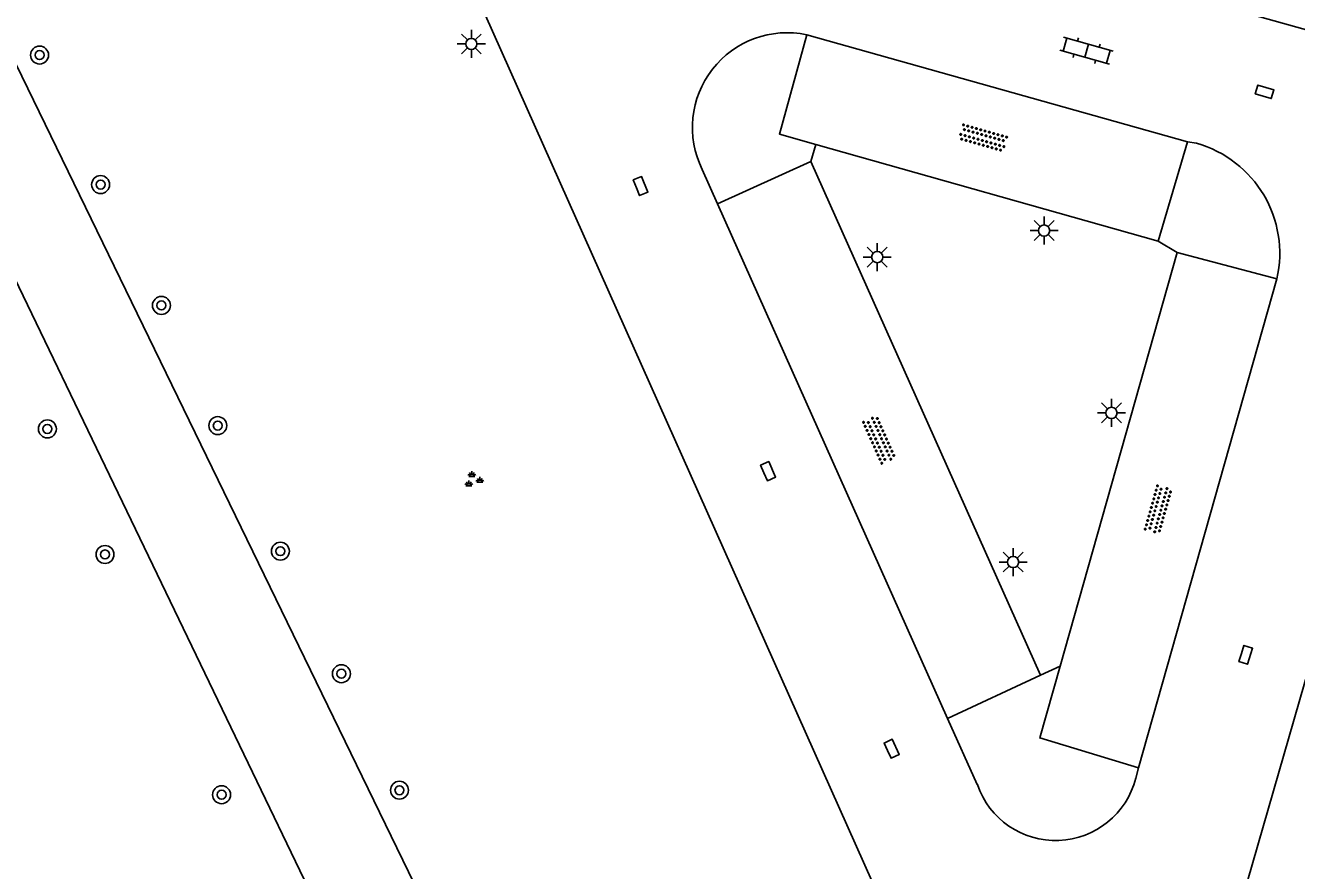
# Model space of a CAD drawing. Extents: x 128999 to 131010, y 395498 to 399007.
# Drawn here: x 130654.9 to 130711.6, y 396766.8 to 396804.5 of the extents above; entities that cross this region are included whole.
import ezdxf

# ---------------------------------------------------------------- set-up
doc = ezdxf.new("R2010")
doc.units = 0
for name, color, linetype in [('gg-knt-onverhard', 7, 'Continuous'), ('gg-knt-verharding', 7, 'Continuous'), ('gt-grn-groengrens', 7, 'Continuous'), ('gt-symb-boom', 7, 'Continuous'), ('gt-symb-groenvak', 7, 'Continuous'), ('gt-symb-klinker verharding', 7, 'Continuous'), ('gt-symb-kolk', 7, 'Continuous'), ('gt-symb-lichtmast', 7, 'Continuous'), ('gt-symb-overige verharding', 7, 'Continuous')]:
    doc.layers.add(name, color=color, linetype=linetype)

# ---------------------------------------------------------------- blocks, each defined once
blk = doc.blocks.new('gt0-LMAST')
at = {"layer": 'gt-symb-lichtmast'}
for p, q in [((-0.005, 0.246), (-0.005, 0.621)), ((-0.182, 0.173), (-0.447, 0.438)), ((0.172, 0.173), (0.437, 0.438)), ((-0.255, -0.004), (-0.63, -0.004)), ((-0.182, -0.181), (-0.447, -0.446)), ((-0.005, -0.254), (-0.005, -0.629)), ((0.437, -0.446), (0.172, -0.181)), ((0.245, -0.004), (0.62, -0.004))]:
    blk.add_line(p, q, dxfattribs=at)
blk.add_circle((-0.005, -0.004), 0.25, dxfattribs=at)
blk = doc.blocks.new('gt0-OVH')
at = {"layer": 'gt-symb-overige verharding'}
for points in [[(-0.972, 0.298), (-0.967, 0.308), (-0.965, 0.319), (-0.966, 0.33), (-0.971, 0.34), (-0.978, 0.348), (-0.988, 0.353), (-0.999, 0.355), (-1.01, 0.354), (-1.02, 0.349), (-1.028, 0.342), (-1.033, 0.332), (-1.035, 0.321), (-1.034, 0.31), (-1.029, 0.3), (-1.022, 0.292), (-1.012, 0.287), (-1.001, 0.285), (-0.99, 0.286), (-0.98, 0.291)], [(-0.872, 0.106), (-0.867, 0.116), (-0.865, 0.126), (-0.866, 0.137), (-0.871, 0.147), (-0.878, 0.156), (-0.888, 0.161), (-0.899, 0.163), (-0.91, 0.162), (-0.92, 0.157), (-0.928, 0.15), (-0.933, 0.14), (-0.935, 0.129), (-0.934, 0.118), (-0.929, 0.108), (-0.922, 0.1), (-0.912, 0.095), (-0.901, 0.092), (-0.89, 0.094), (-0.88, 0.098)], [(-0.772, 0.298), (-0.767, 0.308), (-0.765, 0.319), (-0.766, 0.33), (-0.771, 0.34), (-0.778, 0.348), (-0.788, 0.353), (-0.799, 0.355), (-0.81, 0.354), (-0.82, 0.349), (-0.828, 0.342), (-0.833, 0.332), (-0.835, 0.321), (-0.834, 0.31), (-0.829, 0.3), (-0.822, 0.292), (-0.812, 0.287), (-0.801, 0.285), (-0.79, 0.286), (-0.78, 0.291)], [(-0.672, 0.106), (-0.667, 0.116), (-0.665, 0.126), (-0.666, 0.137), (-0.671, 0.147), (-0.678, 0.156), (-0.688, 0.161), (-0.699, 0.163), (-0.71, 0.162), (-0.72, 0.157), (-0.728, 0.15), (-0.733, 0.14), (-0.735, 0.129), (-0.734, 0.118), (-0.729, 0.108), (-0.722, 0.1), (-0.712, 0.095), (-0.701, 0.092), (-0.69, 0.094), (-0.68, 0.098)], [(-0.572, 0.298), (-0.567, 0.308), (-0.565, 0.319), (-0.566, 0.33), (-0.571, 0.34), (-0.578, 0.348), (-0.588, 0.353), (-0.599, 0.355), (-0.61, 0.354), (-0.62, 0.349), (-0.628, 0.342), (-0.633, 0.332), (-0.635, 0.321), (-0.634, 0.31), (-0.629, 0.3), (-0.622, 0.292), (-0.612, 0.287), (-0.601, 0.285), (-0.59, 0.286), (-0.58, 0.291)], [(-0.472, 0.106), (-0.467, 0.116), (-0.465, 0.126), (-0.466, 0.137), (-0.471, 0.147), (-0.478, 0.156), (-0.488, 0.161), (-0.499, 0.163), (-0.51, 0.162), (-0.52, 0.157), (-0.528, 0.15), (-0.533, 0.14), (-0.535, 0.129), (-0.534, 0.118), (-0.529, 0.108), (-0.522, 0.1), (-0.512, 0.095), (-0.501, 0.092), (-0.49, 0.094), (-0.48, 0.098)], [(-0.372, 0.298), (-0.367, 0.308), (-0.365, 0.319), (-0.366, 0.33), (-0.371, 0.34), (-0.378, 0.348), (-0.388, 0.353), (-0.399, 0.355), (-0.41, 0.354), (-0.42, 0.349), (-0.428, 0.342), (-0.433, 0.332), (-0.435, 0.321), (-0.434, 0.31), (-0.429, 0.3), (-0.422, 0.292), (-0.412, 0.287), (-0.401, 0.285), (-0.39, 0.286), (-0.38, 0.291)], [(-0.272, 0.106), (-0.267, 0.116), (-0.265, 0.126), (-0.266, 0.137), (-0.271, 0.147), (-0.278, 0.156), (-0.288, 0.161), (-0.299, 0.163), (-0.31, 0.162), (-0.32, 0.157), (-0.328, 0.15), (-0.333, 0.14), (-0.335, 0.129), (-0.334, 0.118), (-0.329, 0.108), (-0.322, 0.1), (-0.312, 0.095), (-0.301, 0.092), (-0.29, 0.094), (-0.28, 0.098)], [(-0.172, 0.298), (-0.167, 0.308), (-0.165, 0.319), (-0.166, 0.33), (-0.171, 0.34), (-0.178, 0.348), (-0.188, 0.353), (-0.199, 0.355), (-0.21, 0.354), (-0.22, 0.349), (-0.228, 0.342), (-0.233, 0.332), (-0.235, 0.321), (-0.234, 0.31), (-0.229, 0.3), (-0.222, 0.292), (-0.212, 0.287), (-0.201, 0.285), (-0.19, 0.286), (-0.18, 0.291)], [(-0.072, 0.106), (-0.067, 0.116), (-0.065, 0.126), (-0.066, 0.137), (-0.071, 0.147), (-0.078, 0.156), (-0.088, 0.161), (-0.099, 0.163), (-0.11, 0.162), (-0.12, 0.157), (-0.128, 0.15), (-0.133, 0.14), (-0.135, 0.129), (-0.134, 0.118), (-0.129, 0.108), (-0.122, 0.1), (-0.112, 0.095), (-0.101, 0.092), (-0.09, 0.094), (-0.08, 0.098)], [(0.028, 0.298), (0.033, 0.308), (0.035, 0.319), (0.034, 0.33), (0.029, 0.34), (0.022, 0.348), (0.012, 0.353), (0.001, 0.355), (-0.01, 0.354), (-0.02, 0.349), (-0.028, 0.342), (-0.033, 0.332), (-0.035, 0.321), (-0.034, 0.31), (-0.029, 0.3), (-0.022, 0.292), (-0.012, 0.287), (-0.001, 0.285), (0.01, 0.286), (0.02, 0.291)], [(0.128, 0.106), (0.133, 0.116), (0.135, 0.126), (0.134, 0.137), (0.129, 0.147), (0.122, 0.156), (0.112, 0.161), (0.101, 0.163), (0.09, 0.162), (0.08, 0.157), (0.072, 0.15), (0.067, 0.14), (0.065, 0.129), (0.066, 0.118), (0.071, 0.108), (0.078, 0.1), (0.088, 0.095), (0.099, 0.092), (0.11, 0.094), (0.12, 0.098)], [(0.228, 0.298), (0.233, 0.308), (0.235, 0.319), (0.234, 0.33), (0.229, 0.34), (0.222, 0.348), (0.212, 0.353), (0.201, 0.355), (0.19, 0.354), (0.18, 0.349), (0.172, 0.342), (0.167, 0.332), (0.165, 0.321), (0.166, 0.31), (0.171, 0.3), (0.178, 0.292), (0.188, 0.287), (0.199, 0.285), (0.21, 0.286), (0.22, 0.291)], [(0.328, 0.106), (0.333, 0.116), (0.335, 0.126), (0.334, 0.137), (0.329, 0.147), (0.322, 0.156), (0.312, 0.161), (0.301, 0.163), (0.29, 0.162), (0.28, 0.157), (0.272, 0.15), (0.267, 0.14), (0.265, 0.129), (0.266, 0.118), (0.271, 0.108), (0.278, 0.1), (0.288, 0.095), (0.299, 0.092), (0.31, 0.094), (0.32, 0.098)], [(0.428, 0.298), (0.433, 0.308), (0.435, 0.319), (0.434, 0.33), (0.429, 0.34), (0.422, 0.348), (0.412, 0.353), (0.401, 0.355), (0.39, 0.354), (0.38, 0.349), (0.372, 0.342), (0.367, 0.332), (0.365, 0.321), (0.366, 0.31), (0.371, 0.3), (0.378, 0.292), (0.388, 0.287), (0.399, 0.285), (0.41, 0.286), (0.42, 0.291)], [(0.528, 0.106), (0.533, 0.116), (0.535, 0.126), (0.534, 0.137), (0.529, 0.147), (0.522, 0.156), (0.512, 0.161), (0.501, 0.163), (0.49, 0.162), (0.48, 0.157), (0.472, 0.15), (0.467, 0.14), (0.465, 0.129), (0.466, 0.118), (0.471, 0.108), (0.478, 0.1), (0.488, 0.095), (0.499, 0.092), (0.51, 0.094), (0.52, 0.098)], [(0.628, 0.298), (0.633, 0.308), (0.635, 0.319), (0.634, 0.33), (0.629, 0.34), (0.622, 0.348), (0.612, 0.353), (0.601, 0.355), (0.59, 0.354), (0.58, 0.349), (0.572, 0.342), (0.567, 0.332), (0.565, 0.321), (0.566, 0.31), (0.571, 0.3), (0.578, 0.292), (0.588, 0.287), (0.599, 0.285), (0.61, 0.286), (0.62, 0.291)], [(0.728, 0.106), (0.733, 0.116), (0.735, 0.126), (0.734, 0.137), (0.729, 0.147), (0.722, 0.156), (0.712, 0.161), (0.701, 0.163), (0.69, 0.162), (0.68, 0.157), (0.672, 0.15), (0.667, 0.14), (0.665, 0.129), (0.666, 0.118), (0.671, 0.108), (0.678, 0.1), (0.688, 0.095), (0.699, 0.092), (0.71, 0.094), (0.72, 0.098)], [(0.828, 0.298), (0.833, 0.308), (0.835, 0.319), (0.834, 0.33), (0.829, 0.34), (0.822, 0.348), (0.812, 0.353), (0.801, 0.355), (0.79, 0.354), (0.78, 0.349), (0.772, 0.342), (0.767, 0.332), (0.765, 0.321), (0.766, 0.31), (0.771, 0.3), (0.778, 0.292), (0.788, 0.287), (0.799, 0.285), (0.81, 0.286), (0.82, 0.291)], [(0.928, 0.106), (0.933, 0.116), (0.935, 0.126), (0.934, 0.137), (0.929, 0.147), (0.922, 0.156), (0.912, 0.161), (0.901, 0.163), (0.89, 0.162), (0.88, 0.157), (0.872, 0.15), (0.867, 0.14), (0.865, 0.129), (0.866, 0.118), (0.871, 0.108), (0.878, 0.1), (0.888, 0.095), (0.899, 0.092), (0.91, 0.094), (0.92, 0.098)], [(1.028, 0.298), (1.033, 0.308), (1.035, 0.319), (1.034, 0.33), (1.029, 0.34), (1.022, 0.348), (1.012, 0.353), (1.001, 0.355), (0.99, 0.354), (0.98, 0.349), (0.972, 0.342), (0.967, 0.332), (0.965, 0.321), (0.966, 0.31), (0.971, 0.3), (0.978, 0.292), (0.988, 0.287), (0.999, 0.285), (1.01, 0.286), (1.02, 0.291)], [(-0.972, -0.142), (-0.967, -0.132), (-0.965, -0.121), (-0.966, -0.11), (-0.971, -0.1), (-0.978, -0.092), (-0.988, -0.087), (-0.999, -0.085), (-1.01, -0.086), (-1.02, -0.091), (-1.028, -0.098), (-1.033, -0.108), (-1.035, -0.119), (-1.034, -0.13), (-1.029, -0.14), (-1.022, -0.148), (-1.012, -0.153), (-1.001, -0.155), (-0.99, -0.154), (-0.98, -0.149)], [(-0.872, -0.334), (-0.867, -0.324), (-0.865, -0.314), (-0.866, -0.303), (-0.871, -0.293), (-0.878, -0.284), (-0.888, -0.279), (-0.899, -0.277), (-0.91, -0.278), (-0.92, -0.283), (-0.928, -0.29), (-0.933, -0.3), (-0.935, -0.311), (-0.934, -0.322), (-0.929, -0.332), (-0.922, -0.34), (-0.912, -0.345), (-0.901, -0.348), (-0.89, -0.346), (-0.88, -0.342)], [(-0.772, -0.142), (-0.767, -0.132), (-0.765, -0.121), (-0.766, -0.11), (-0.771, -0.1), (-0.778, -0.092), (-0.788, -0.087), (-0.799, -0.085), (-0.81, -0.086), (-0.82, -0.091), (-0.828, -0.098), (-0.833, -0.108), (-0.835, -0.119), (-0.834, -0.13), (-0.829, -0.14), (-0.822, -0.148), (-0.812, -0.153), (-0.801, -0.155), (-0.79, -0.154), (-0.78, -0.149)], [(-0.672, -0.334), (-0.667, -0.324), (-0.665, -0.314), (-0.666, -0.303), (-0.671, -0.293), (-0.678, -0.284), (-0.688, -0.279), (-0.699, -0.277), (-0.71, -0.278), (-0.72, -0.283), (-0.728, -0.29), (-0.733, -0.3), (-0.735, -0.311), (-0.734, -0.322), (-0.729, -0.332), (-0.722, -0.34), (-0.712, -0.345), (-0.701, -0.348), (-0.69, -0.346), (-0.68, -0.342)], [(-0.572, -0.142), (-0.567, -0.132), (-0.565, -0.121), (-0.566, -0.11), (-0.571, -0.1), (-0.578, -0.092), (-0.588, -0.087), (-0.599, -0.085), (-0.61, -0.086), (-0.62, -0.091), (-0.628, -0.098), (-0.633, -0.108), (-0.635, -0.119), (-0.634, -0.13), (-0.629, -0.14), (-0.622, -0.148), (-0.612, -0.153), (-0.601, -0.155), (-0.59, -0.154), (-0.58, -0.149)], [(-0.472, -0.334), (-0.467, -0.324), (-0.465, -0.314), (-0.466, -0.303), (-0.471, -0.293), (-0.478, -0.284), (-0.488, -0.279), (-0.499, -0.277), (-0.51, -0.278), (-0.52, -0.283), (-0.528, -0.29), (-0.533, -0.3), (-0.535, -0.311), (-0.534, -0.322), (-0.529, -0.332), (-0.522, -0.34), (-0.512, -0.345), (-0.501, -0.348), (-0.49, -0.346), (-0.48, -0.342)], [(-0.372, -0.142), (-0.367, -0.132), (-0.365, -0.121), (-0.366, -0.11), (-0.371, -0.1), (-0.378, -0.092), (-0.388, -0.087), (-0.399, -0.085), (-0.41, -0.086), (-0.42, -0.091), (-0.428, -0.098), (-0.433, -0.108), (-0.435, -0.119), (-0.434, -0.13), (-0.429, -0.14), (-0.422, -0.148), (-0.412, -0.153), (-0.401, -0.155), (-0.39, -0.154), (-0.38, -0.149)], [(-0.272, -0.334), (-0.267, -0.324), (-0.265, -0.314), (-0.266, -0.303), (-0.271, -0.293), (-0.278, -0.284), (-0.288, -0.279), (-0.299, -0.277), (-0.31, -0.278), (-0.32, -0.283), (-0.328, -0.29), (-0.333, -0.3), (-0.335, -0.311), (-0.334, -0.322), (-0.329, -0.332), (-0.322, -0.34), (-0.312, -0.345), (-0.301, -0.348), (-0.29, -0.346), (-0.28, -0.342)], [(-0.172, -0.142), (-0.167, -0.132), (-0.165, -0.121), (-0.166, -0.11), (-0.171, -0.1), (-0.178, -0.092), (-0.188, -0.087), (-0.199, -0.085), (-0.21, -0.086), (-0.22, -0.091), (-0.228, -0.098), (-0.233, -0.108), (-0.235, -0.119), (-0.234, -0.13), (-0.229, -0.14), (-0.222, -0.148), (-0.212, -0.153), (-0.201, -0.155), (-0.19, -0.154), (-0.18, -0.149)], [(-0.072, -0.334), (-0.067, -0.324), (-0.065, -0.314), (-0.066, -0.303), (-0.071, -0.293), (-0.078, -0.284), (-0.088, -0.279), (-0.099, -0.277), (-0.11, -0.278), (-0.12, -0.283), (-0.128, -0.29), (-0.133, -0.3), (-0.135, -0.311), (-0.134, -0.322), (-0.129, -0.332), (-0.122, -0.34), (-0.112, -0.345), (-0.101, -0.348), (-0.09, -0.346), (-0.08, -0.342)], [(0.028, -0.142), (0.033, -0.132), (0.035, -0.121), (0.034, -0.11), (0.029, -0.1), (0.022, -0.092), (0.012, -0.087), (0.001, -0.085), (-0.01, -0.086), (-0.02, -0.091), (-0.028, -0.098), (-0.033, -0.108), (-0.035, -0.119), (-0.034, -0.13), (-0.029, -0.14), (-0.022, -0.148), (-0.012, -0.153), (-0.001, -0.155), (0.01, -0.154), (0.02, -0.149)], [(0.128, -0.334), (0.133, -0.324), (0.135, -0.314), (0.134, -0.303), (0.129, -0.293), (0.122, -0.284), (0.112, -0.279), (0.101, -0.277), (0.09, -0.278), (0.08, -0.283), (0.072, -0.29), (0.067, -0.3), (0.065, -0.311), (0.066, -0.322), (0.071, -0.332), (0.078, -0.34), (0.088, -0.345), (0.099, -0.348), (0.11, -0.346), (0.12, -0.342)], [(0.228, -0.142), (0.233, -0.132), (0.235, -0.121), (0.234, -0.11), (0.229, -0.1), (0.222, -0.092), (0.212, -0.087), (0.201, -0.085), (0.19, -0.086), (0.18, -0.091), (0.172, -0.098), (0.167, -0.108), (0.165, -0.119), (0.166, -0.13), (0.171, -0.14), (0.178, -0.148), (0.188, -0.153), (0.199, -0.155), (0.21, -0.154), (0.22, -0.149)], [(0.328, -0.334), (0.333, -0.324), (0.335, -0.314), (0.334, -0.303), (0.329, -0.293), (0.322, -0.284), (0.312, -0.279), (0.301, -0.277), (0.29, -0.278), (0.28, -0.283), (0.272, -0.29), (0.267, -0.3), (0.265, -0.311), (0.266, -0.322), (0.271, -0.332), (0.278, -0.34), (0.288, -0.345), (0.299, -0.348), (0.31, -0.346), (0.32, -0.342)], [(0.428, -0.142), (0.433, -0.132), (0.435, -0.121), (0.434, -0.11), (0.429, -0.1), (0.422, -0.092), (0.412, -0.087), (0.401, -0.085), (0.39, -0.086), (0.38, -0.091), (0.372, -0.098), (0.367, -0.108), (0.365, -0.119), (0.366, -0.13), (0.371, -0.14), (0.378, -0.148), (0.388, -0.153), (0.399, -0.155), (0.41, -0.154), (0.42, -0.149)], [(0.528, -0.334), (0.533, -0.324), (0.535, -0.314), (0.534, -0.303), (0.529, -0.293), (0.522, -0.284), (0.512, -0.279), (0.501, -0.277), (0.49, -0.278), (0.48, -0.283), (0.472, -0.29), (0.467, -0.3), (0.465, -0.311), (0.466, -0.322), (0.471, -0.332), (0.478, -0.34), (0.488, -0.345), (0.499, -0.348), (0.51, -0.346), (0.52, -0.342)], [(0.628, -0.142), (0.633, -0.132), (0.635, -0.121), (0.634, -0.11), (0.629, -0.1), (0.622, -0.092), (0.612, -0.087), (0.601, -0.085), (0.59, -0.086), (0.58, -0.091), (0.572, -0.098), (0.567, -0.108), (0.565, -0.119), (0.566, -0.13), (0.571, -0.14), (0.578, -0.148), (0.588, -0.153), (0.599, -0.155), (0.61, -0.154), (0.62, -0.149)], [(0.728, -0.334), (0.733, -0.324), (0.735, -0.314), (0.734, -0.303), (0.729, -0.293), (0.722, -0.284), (0.712, -0.279), (0.701, -0.277), (0.69, -0.278), (0.68, -0.283), (0.672, -0.29), (0.667, -0.3), (0.665, -0.311), (0.666, -0.322), (0.671, -0.332), (0.678, -0.34), (0.688, -0.345), (0.699, -0.348), (0.71, -0.346), (0.72, -0.342)], [(0.828, -0.142), (0.833, -0.132), (0.835, -0.121), (0.834, -0.11), (0.829, -0.1), (0.822, -0.092), (0.812, -0.087), (0.801, -0.085), (0.79, -0.086), (0.78, -0.091), (0.772, -0.098), (0.767, -0.108), (0.765, -0.119), (0.766, -0.13), (0.771, -0.14), (0.778, -0.148), (0.788, -0.153), (0.799, -0.155), (0.81, -0.154), (0.82, -0.149)], [(0.928, -0.334), (0.933, -0.324), (0.935, -0.314), (0.934, -0.303), (0.929, -0.293), (0.922, -0.284), (0.912, -0.279), (0.901, -0.277), (0.89, -0.278), (0.88, -0.283), (0.872, -0.29), (0.867, -0.3), (0.865, -0.311), (0.866, -0.322), (0.871, -0.332), (0.878, -0.34), (0.888, -0.345), (0.899, -0.348), (0.91, -0.346), (0.92, -0.342)], [(1.028, -0.142), (1.033, -0.132), (1.035, -0.121), (1.034, -0.11), (1.029, -0.1), (1.022, -0.092), (1.012, -0.087), (1.001, -0.085), (0.99, -0.086), (0.98, -0.091), (0.972, -0.098), (0.967, -0.108), (0.965, -0.119), (0.966, -0.13), (0.971, -0.14), (0.978, -0.148), (0.988, -0.153), (0.999, -0.155), (1.01, -0.154), (1.02, -0.149)]]:
    blk.add_lwpolyline(points, close=True, dxfattribs=at)
blk = doc.blocks.new('gt0-KOLK')
at = {"layer": 'gt-symb-kolk'}
blk.add_lwpolyline([(0, 0), (0.375, 0), (0.375, 0.4), (-0.375, 0.4), (-0.375, 0), (0, 0)], dxfattribs=at)
blk = doc.blocks.new('gt0-KL1')
at = {"layer": 'gt-symb-klinker verharding'}
for p, q in [((-1.15, 0.3), (1.15, 0.3)), ((-1, -0.3), (-1, 0.3)), ((-0.5, 0.3), (-0.5, 0.45)), ((0, -0.3), (0, 0.3)), ((0.5, 0.3), (0.5, 0.45)), ((1, -0.3), (1, 0.3)), ((-1.15, -0.3), (1.15, -0.3)), ((-0.5, -0.45), (-0.5, -0.3)), ((0.5, -0.45), (0.5, -0.3))]:
    blk.add_line(p, q, dxfattribs=at)
blk = doc.blocks.new('gt0-BOOM')
at = {"layer": 'gt-symb-boom'}
for radius in [0.4, 0.2]:
    blk.add_circle((0, 0), radius, dxfattribs=at)
blk = doc.blocks.new('gt0-GRVAK')
at = {"layer": 'gt-symb-groenvak'}
for p, q in [((-0.11, 0.189), (-0.228, 0.24)), ((-0.182, 0.153), (0.088, 0.153)), ((-0.091, 0.211), (-0.156, 0.322)), ((-0.047, 0.214), (-0.047, 0.393)), ((-0.004, 0.211), (0.061, 0.322)), ((0.015, 0.189), (0.133, 0.24)), ((0.262, -0.052), (0.197, 0.059)), ((0.305, -0.049), (0.305, 0.13)), ((0.349, -0.052), (0.414, 0.059)), ((-0.245, -0.228), (-0.363, -0.177)), ((-0.318, -0.264), (-0.047, -0.264)), ((-0.226, -0.206), (-0.291, -0.095)), ((-0.183, -0.203), (-0.183, -0.024)), ((-0.139, -0.206), (-0.074, -0.095)), ((-0.12, -0.228), (-0.002, -0.177)), ((0.243, -0.074), (0.125, -0.023)), ((0.17, -0.11), (0.441, -0.11)), ((0.368, -0.074), (0.486, -0.023))]:
    blk.add_line(p, q, dxfattribs=at)

msp = doc.modelspace()

# ---------------------------------------------------------------- linework, layer by layer
at = {"layer": 'gg-knt-onverhard'}
for points in [[(130674.57, 396761.45), (130654.5, 396802.71), (130654.117, 396807.289)], [(130651.713, 396798.823), (130671.02, 396758.79), (130671.794, 396756.717)]]:
    msp.add_lwpolyline(points, dxfattribs=at)
at = {"layer": 'gg-knt-verharding'}
for p, q in [((130713.153, 396803.936), (130666.671, 396817.016)), ((130674.852, 396806.192), (130693.629, 396764.147)), ((130706.726, 396799.264), (130689.75, 396804.041)), ((130707.615, 396760.174), (130719.697, 396802.095)), ((130705.407, 396794.852), (130690.146, 396799.155)), ((130706.726, 396799.264), (130705.407, 396794.852)), ((130707.116, 396799.207), (130706.726, 396799.264)), ((130685.088, 396798.043), (130685.771, 396796.501)), ((130685.771, 396796.501), (130689.933, 396798.398)), ((130689.933, 396798.398), (130700.173, 396775.505)), ((130685.771, 396796.501), (130696.028, 396773.57)), ((130701.04, 396775.91), (130706.265, 396794.333)), ((130706.265, 396794.333), (130710.702, 396793.16)), ((130704.541, 396771.379), (130710.702, 396793.16)), ((130700.173, 396775.505), (130696.028, 396773.57)), ((130697.352, 396770.632), (130696.028, 396773.57)), ((130704.541, 396771.379), (130704.412, 396770.915))]:
    msp.add_line(p, q, dxfattribs=at)
for points in [[(130690.146, 396799.155), (130688.532, 396799.61), (130689.75, 396804.041)], [(130704.541, 396771.379), (130700.133, 396772.712), (130701.04, 396775.91)]]:
    msp.add_lwpolyline(points, dxfattribs=at)
for centre, radius, start, end in [((130688.873, 396799.912), 4.221, 78.012, 206.2751), ((130705.741, 396794.305), 5.092, 347.0087, 74.329), ((130700.84, 396771.831), 3.688, 198.9726, 345.6183)]:
    msp.add_arc(centre, radius, start, end, dxfattribs=at)
at = {"layer": 'gt-grn-groengrens'}
for p, q in [((130690.146, 396799.155), (130689.933, 396798.398)), ((130705.407, 396794.852), (130706.265, 396794.333)), ((130701.04, 396775.91), (130700.173, 396775.505))]:
    msp.add_line(p, q, dxfattribs=at)

# ---------------------------------------------------------------- block references
at = {"layer": 'gt-symb-boom'}
for p in [(130655.549, 396803.138), (130658.272, 396797.367), (130660.983, 396791.983), (130655.898, 396786.48), (130658.467, 396780.885), (130663.664, 396770.182)]:
    msp.add_blockref('gt0-BOOM', p, dxfattribs=at)
for p, rotation in [((130663.495, 396786.626), -153.51182146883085), ((130666.284, 396781.032), -153.5118214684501), ((130669.006, 396775.573), -153.51182146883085), ((130671.593, 396770.382), -153.51182146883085)]:
    msp.add_blockref('gt0-BOOM', p, dxfattribs=dict(at, rotation=rotation))
at = {"layer": 'gt-symb-groenvak'}
msp.add_blockref('gt0-GRVAK', (130674.869, 396784.211), dxfattribs=at)
at = {"layer": 'gt-symb-klinker verharding', "rotation": -15.71725244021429}
msp.add_blockref('gt0-KL1', (130702.223, 396803.329), dxfattribs=at)
at = {"layer": 'gt-symb-kolk'}
for p, rotation in [((130710.097, 396801.309), -16.73216022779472), ((130682.156, 396797.224), -67.48588735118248), ((130687.841, 396784.517), -66.4100098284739), ((130709.125, 396776.473), -107.63771555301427), ((130693.352, 396772.145), -64.97272120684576)]:
    msp.add_blockref('gt0-KOLK', p, dxfattribs=dict(at, rotation=rotation))
at = {"layer": 'gt-symb-lichtmast'}
for p in [(130674.802, 396803.636), (130700.335, 396795.323), (130692.893, 396794.137), (130703.337, 396787.199), (130698.954, 396780.552)]:
    msp.add_blockref('gt0-LMAST', p, dxfattribs=at)
at = {"layer": 'gt-symb-overige verharding'}
for p, rotation in [((130697.607, 396799.446), -15.787947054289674), ((130692.975, 396785.993), 114.07883723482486), ((130705.416, 396782.891), 74.156917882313)]:
    msp.add_blockref('gt0-OVH', p, dxfattribs=dict(at, rotation=rotation))

doc.saveas('drawing.dxf')
